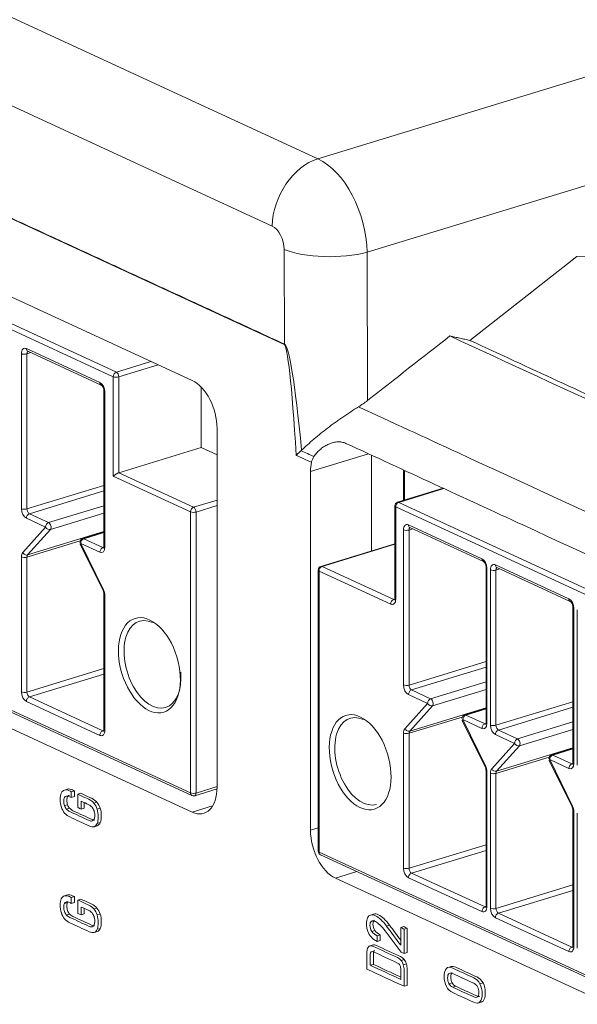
# Model space of a CAD drawing. Header units: millimetres. Extents: x 990 to 1809, y 0 to 562.
# Tile 484 of 550: x 1576 to 1590, y 169 to 195. Entities that reach past the tile are written whole.
import ezdxf

# ---------------------------------------------------------------- set-up
doc = ezdxf.new("R2010")
doc.units = ezdxf.units.MM
doc.layers.add('1', color=7, linetype='Continuous', true_color=0xffffff)
doc.layers.add('10', color=7, linetype='Continuous')

msp = doc.modelspace()

# ---------------------------------------------------------------- linework, layer by layer
at = {"layer": '1', "color": 7, "linetype": 'Continuous', "lineweight": 18}
for p, q in [((1572.869, 195.823), (1583.371, 190.979)), ((1583.371, 190.979), (1594.843, 194.484)), ((1582.208, 189.27), (1571.706, 194.114)), ((1582.517, 186.257), (1571.272, 191.444)), ((1593.591, 191.345), (1584.622, 188.605)), ((1580.176, 185.341), (1571.016, 189.566)), ((1582.518, 186.269), (1582.513, 188.674)), ((1584.622, 188.605), (1584.629, 184.831)), ((1595.662, 188.657), (1589.952, 188.492)), ((1587.233, 186.361), (1589.952, 188.492)), ((1580.807, 175.002), (1580.807, 184.123)), ((1583.183, 183.027), (1584.659, 183.478)), ((1584.734, 183.443), (1584.734, 181.008)), ((1583.183, 183.027), (1583.183, 173.906)), ((1565.256, 181.249), (1580.176, 174.367)), ((1577.007, 174.951), (1576.929, 174.928)), ((1577.18, 174.91), (1577.102, 174.887)), ((1577.18, 174.761), (1577.102, 174.737)), ((1577.345, 174.845), (1577.267, 174.822)), ((1577.007, 174.556), (1576.929, 174.532)), ((1577.753, 174.618), (1577.675, 174.594)), ((1580.176, 174.367), (1580.694, 174.525)), ((1577.059, 174.465), (1576.981, 174.441)), ((1577.432, 174.467), (1577.355, 174.443)), ((1577.836, 174.465), (1577.758, 174.442)), ((1577.759, 174.021), (1577.682, 173.997)), ((1577.838, 174.101), (1577.76, 174.077)), ((1583.183, 173.906), (1583.378, 173.966)), ((1583.814, 172.688), (1584.362, 172.856)), ((1583.814, 172.688), (1600.935, 164.791)), ((1577.007, 172.261), (1576.929, 172.238)), ((1577.006, 172.07), (1576.928, 172.046)), ((1577.18, 172.22), (1577.102, 172.197)), ((1577.18, 172.071), (1577.102, 172.047)), ((1577.345, 172.155), (1577.267, 172.132)), ((1577.059, 171.775), (1576.981, 171.751)), ((1577.432, 171.777), (1577.355, 171.753)), ((1577.753, 171.928), (1577.675, 171.904)), ((1577.836, 171.775), (1577.758, 171.752)), ((1584.787, 171.775), (1584.71, 171.751)), ((1577.759, 171.331), (1577.682, 171.307)), ((1577.838, 171.411), (1577.76, 171.387)), ((1584.818, 171.358), (1584.74, 171.335)), ((1585.193, 171.492), (1585.116, 171.469)), ((1585.552, 171.457), (1585.475, 171.433)), ((1585.639, 171.417), (1585.562, 171.393)), ((1584.953, 171.248), (1584.876, 171.225)), ((1584.954, 171.104), (1584.876, 171.08)), ((1584.779, 170.99), (1584.682, 170.96)), ((1585.639, 170.795), (1585.562, 170.771)), ((1585.562, 170.622), (1585.484, 170.598)), ((1585.62, 170.511), (1585.542, 170.487)), ((1584.78, 170.495), (1584.702, 170.472)), ((1586.767, 170.444), (1586.67, 170.414)), ((1586.702, 170.261), (1586.78, 170.284)), ((1586.702, 170.005), (1586.78, 170.029)), ((1587.569, 170.022), (1587.491, 169.999)), ((1585.639, 169.961), (1585.562, 169.938)), ((1586.798, 169.916), (1586.876, 169.939)), ((1587.44, 169.512), (1587.537, 169.541))]:
    msp.add_line(p, q, dxfattribs=at)
for centre, major_axis, ratio, start_param, end_param in [((1583.371, 189.589), (-0.628, -1.362), 0.718873, 3.712103, 5.256719), ((1583.36, 189.122), (-0.571, 1.917), 0.587486, 4.270242, 5.806132), ((1582.197, 188.803), (-0.132, 0.482), 0.594553, 4.283335, 5.819225), ((1583.676, 188.993), (-1.5, -0.003), 0.334677, 0.682928, 2.252811), ((1583.359, 150.461), (-0.847, 35.797), 0.017443, 5.883258, 6.274633), ((1583.747, 150.58), (-1.241, 35.692), 0.026104, 5.890828, 6.270494), ((1580.176, 184.414), (0.292, -0.956), 0.585049, 1.089521, 2.660317), ((1583.814, 182.736), (0.292, -0.956), 0.585049, 3.963066, 4.231114), ((1580.176, 175.294), (0.292, -0.956), 0.585049, 5.80191, 7.372706), ((1583.814, 173.615), (0.292, -0.956), 0.585049, 4.231114, 5.80191)]:
    msp.add_ellipse(centre, major_axis=major_axis, ratio=ratio, start_param=start_param, end_param=end_param, dxfattribs=at)
for points, degree in [([(1571.273, 191.456), (1582.518, 186.269)], 1), ([(1584.629, 184.831), (1585.328, 185.379), (1586.027, 185.926), (1586.725, 186.474)], 3), ([(1604.635, 178.212), (1598.665, 180.966), (1592.695, 183.72), (1586.725, 186.474)], 3), ([(1587.233, 186.361), (1605.137, 178.102)], 1), ([(1582.517, 186.257), (1582.517, 186.261), (1582.517, 186.265), (1582.518, 186.269)], 3), ([(1584.629, 184.831), (1584.559, 184.775), (1584.483, 184.723), (1584.403, 184.673)], 3), ([(1582.956, 183.571), (1582.951, 183.567), (1582.946, 183.562), (1582.942, 183.558)], 3), ([(1583.206, 183.262), (1583.078, 183.321), (1582.95, 183.38), (1582.822, 183.439)], 3), ([(1576.848, 174.852), (1576.867, 174.893), (1576.894, 174.918), (1576.929, 174.928)], 3), ([(1577.102, 174.887), (1577.102, 174.837), (1577.102, 174.787), (1577.102, 174.737)], 3), ([(1577.18, 174.91), (1577.18, 174.861), (1577.18, 174.811), (1577.18, 174.761)], 3), ([(1577.267, 174.483), (1577.267, 174.596), (1577.267, 174.709), (1577.267, 174.822)], 3), ([(1576.929, 174.532), (1576.941, 174.497), (1576.958, 174.467), (1576.981, 174.441)], 3), ([(1577.007, 174.556), (1577.019, 174.521), (1577.036, 174.491), (1577.059, 174.465)], 3), ([(1577.355, 174.644), (1577.355, 174.577), (1577.355, 174.51), (1577.355, 174.443)], 3), ([(1577.432, 174.608), (1577.432, 174.561), (1577.432, 174.514), (1577.432, 174.467)], 3), ([(1577.675, 174.594), (1577.712, 174.552), (1577.739, 174.501), (1577.758, 174.442)], 3), ([(1577.753, 174.618), (1577.789, 174.575), (1577.817, 174.524), (1577.836, 174.465)], 3), ([(1576.932, 174.342), (1576.896, 174.385), (1576.868, 174.436), (1576.849, 174.495)], 3), ([(1577.355, 174.443), (1577.326, 174.456), (1577.297, 174.47), (1577.267, 174.483)], 3), ([(1577.679, 174.404), (1577.667, 174.439), (1577.65, 174.469), (1577.628, 174.495)], 3), ([(1577.682, 173.997), (1577.647, 173.987), (1577.606, 173.992), (1577.558, 174.015)], 3), ([(1577.633, 174.142), (1577.654, 174.148), (1577.669, 174.164), (1577.68, 174.189)], 3), ([(1577.76, 174.077), (1577.742, 174.035), (1577.716, 174.008), (1577.682, 173.997)], 3), ([(1577.838, 174.101), (1577.82, 174.058), (1577.793, 174.032), (1577.759, 174.021)], 3), ([(1576.848, 172.162), (1576.867, 172.203), (1576.894, 172.228), (1576.929, 172.238)], 3), ([(1576.978, 172.084), (1576.956, 172.081), (1576.939, 172.068), (1576.928, 172.046)], 3), ([(1577.102, 172.197), (1577.102, 172.147), (1577.102, 172.097), (1577.102, 172.047)], 3), ([(1577.18, 172.22), (1577.18, 172.171), (1577.18, 172.121), (1577.18, 172.071)], 3), ([(1577.267, 171.793), (1577.267, 171.906), (1577.267, 172.019), (1577.267, 172.132)], 3), ([(1576.932, 171.652), (1576.896, 171.695), (1576.868, 171.746), (1576.849, 171.805)], 3), ([(1577.355, 171.753), (1577.326, 171.766), (1577.297, 171.78), (1577.267, 171.793)], 3), ([(1577.355, 171.954), (1577.355, 171.887), (1577.355, 171.82), (1577.355, 171.753)], 3), ([(1577.432, 171.918), (1577.432, 171.871), (1577.432, 171.824), (1577.432, 171.777)], 3), ([(1577.675, 171.904), (1577.712, 171.862), (1577.739, 171.811), (1577.758, 171.752)], 3), ([(1577.753, 171.928), (1577.789, 171.885), (1577.817, 171.834), (1577.836, 171.775)], 3), ([(1584.632, 171.679), (1584.65, 171.718), (1584.676, 171.742), (1584.71, 171.751)], 3), ([(1585.079, 171.348), (1585.033, 171.409), (1584.989, 171.46), (1584.946, 171.501)], 3), ([(1577.682, 171.307), (1577.647, 171.297), (1577.606, 171.302), (1577.558, 171.325)], 3), ([(1577.633, 171.452), (1577.654, 171.458), (1577.669, 171.474), (1577.68, 171.499)], 3), ([(1577.76, 171.387), (1577.742, 171.345), (1577.716, 171.318), (1577.682, 171.307)], 3), ([(1577.838, 171.411), (1577.82, 171.368), (1577.793, 171.342), (1577.759, 171.331)], 3), ([(1584.729, 171.185), (1584.689, 171.228), (1584.658, 171.278), (1584.637, 171.335)], 3), ([(1584.74, 171.335), (1584.772, 171.288), (1584.817, 171.251), (1584.876, 171.225)], 3), ([(1584.818, 171.358), (1584.85, 171.312), (1584.895, 171.275), (1584.953, 171.248)], 3), ([(1585.486, 170.806), (1585.35, 170.987), (1585.214, 171.167), (1585.079, 171.348)], 3), ([(1585.116, 171.469), (1585.235, 171.307), (1585.355, 171.145), (1585.475, 170.983)], 3), ([(1585.193, 171.492), (1585.287, 171.365), (1585.381, 171.238), (1585.475, 171.111)], 3), ([(1585.475, 171.433), (1585.504, 171.42), (1585.533, 171.406), (1585.562, 171.393)], 3), ([(1585.475, 170.983), (1585.475, 171.133), (1585.475, 171.283), (1585.475, 171.433)], 3), ([(1585.552, 171.457), (1585.581, 171.443), (1585.61, 171.43), (1585.639, 171.417)], 3), ([(1585.562, 171.393), (1585.562, 171.186), (1585.562, 170.978), (1585.562, 170.771)], 3), ([(1585.639, 171.417), (1585.639, 171.209), (1585.639, 171.002), (1585.639, 170.795)], 3), ([(1584.876, 171.225), (1584.876, 171.176), (1584.876, 171.128), (1584.876, 171.08)], 3), ([(1584.953, 171.248), (1584.953, 171.2), (1584.954, 171.152), (1584.954, 171.104)], 3), ([(1585.562, 170.771), (1585.536, 170.783), (1585.511, 170.795), (1585.486, 170.806)], 3), ([(1585.484, 170.598), (1585.509, 170.567), (1585.529, 170.53), (1585.542, 170.487)], 3), ([(1585.562, 170.622), (1585.587, 170.591), (1585.606, 170.554), (1585.62, 170.511)], 3), ([(1585.562, 169.938), (1585.246, 170.083), (1584.931, 170.229), (1584.615, 170.374)], 3), ([(1584.702, 170.472), (1584.96, 170.353), (1585.217, 170.234), (1585.475, 170.115)], 3), ([(1584.78, 170.495), (1585.011, 170.389), (1585.243, 170.282), (1585.475, 170.175)], 3), ([(1586.702, 170.005), (1586.725, 169.965), (1586.757, 169.935), (1586.798, 169.916)], 3), ([(1586.78, 170.029), (1586.803, 169.988), (1586.834, 169.958), (1586.876, 169.939)], 3), ([(1586.798, 169.778), (1586.729, 169.81), (1586.676, 169.862), (1586.638, 169.933)], 3)]:
    msp.add_open_spline(points, degree=degree, dxfattribs=at)
for points, knots in [([(1587.233, 186.361), (1587.191, 186.37), (1587.149, 186.379), (1587.085, 186.394), (1587.064, 186.398), (1587.022, 186.408), (1587, 186.413), (1586.958, 186.422), (1586.937, 186.427), (1586.895, 186.436), (1586.873, 186.441), (1586.81, 186.455), (1586.768, 186.465), (1586.725, 186.474)], [0, 0, 0, 0, 0.249975, 0.249975, 0.374963, 0.374963, 0.499951, 0.499951, 0.624938, 0.624938, 0.749926, 0.749926, 1, 1, 1, 1]), ([(1584.403, 184.673), (1584.337, 184.632), (1584.27, 184.589), (1584.138, 184.503), (1584.071, 184.458), (1583.988, 184.401), (1583.972, 184.39), (1583.938, 184.367), (1583.922, 184.355), (1583.872, 184.32), (1583.84, 184.297), (1583.743, 184.227), (1583.68, 184.18), (1583.557, 184.086), (1583.497, 184.039), (1583.408, 183.968), (1583.379, 183.944), (1583.321, 183.897), (1583.293, 183.873), (1583.21, 183.802), (1583.157, 183.756), (1583.054, 183.663), (1583.004, 183.617), (1582.956, 183.571)], [0, 0, 0, 0, 0.125, 0.125, 0.25, 0.25, 0.28125, 0.28125, 0.3125, 0.3125, 0.375, 0.375, 0.5, 0.5, 0.625, 0.625, 0.6875, 0.6875, 0.75, 0.75, 0.875, 0.875, 1, 1, 1, 1]), ([(1584.403, 184.673), (1585.244, 184.284), (1586.086, 183.896), (1590.294, 181.955), (1593.661, 180.402), (1598.786, 178.038), (1600.544, 177.227), (1602.303, 176.416)], [0, 0, 0, 0, 0.141054, 0.141054, 0.705268, 0.705268, 1, 1, 1, 1]), ([(1584.081, 183.744), (1584.05, 183.758), (1584.017, 183.768), (1583.949, 183.781), (1583.913, 183.783), (1583.857, 183.78), (1583.839, 183.778), (1583.801, 183.773), (1583.783, 183.769), (1583.726, 183.755), (1583.689, 183.743), (1583.633, 183.719), (1583.615, 183.711), (1583.579, 183.692), (1583.561, 183.682), (1583.508, 183.65), (1583.474, 183.626), (1583.425, 183.585), (1583.409, 183.571), (1583.378, 183.541), (1583.363, 183.526), (1583.32, 183.478), (1583.293, 183.444), (1583.268, 183.407)], [0, 0, 0, 0, 0.125, 0.125, 0.25, 0.25, 0.3125, 0.3125, 0.375, 0.375, 0.5, 0.5, 0.5625, 0.5625, 0.625, 0.625, 0.75, 0.75, 0.8125, 0.8125, 0.875, 0.875, 1, 1, 1, 1]), ([(1582.822, 183.439), (1582.826, 183.443), (1582.83, 183.448), (1582.839, 183.458), (1582.843, 183.463), (1582.857, 183.477), (1582.866, 183.487), (1582.896, 183.517), (1582.918, 183.537), (1582.942, 183.558)], [0, 0, 0, 0, 0.125, 0.125, 0.25, 0.25, 0.5, 0.5, 1, 1, 1, 1]), ([(1582.942, 183.558), (1582.942, 183.558), (1582.942, 183.558), (1583.051, 183.507), (1583.16, 183.457), (1583.268, 183.407)], [0, 0, 0, 0, 0.001261, 0.001261, 1, 1, 1, 1]), ([(1601.202, 175.846), (1600.36, 176.235), (1599.519, 176.623), (1595.31, 178.564), (1591.944, 180.117), (1587.079, 182.361), (1585.58, 183.053), (1584.081, 183.744)], [0, 0, 0, 0, 0.147477, 0.147477, 0.737384, 0.737384, 1, 1, 1, 1]), ([(1583.268, 183.407), (1583.253, 183.384), (1583.24, 183.36), (1583.219, 183.312), (1583.211, 183.287), (1583.206, 183.262)], [0, 0, 0, 0, 0.5, 0.5, 1, 1, 1, 1]), ([(1576.849, 174.495), (1576.83, 174.554), (1576.821, 174.618), (1576.821, 174.757), (1576.83, 174.812), (1576.848, 174.852)], [0, 0, 0, 0, 0.5, 0.5, 1, 1, 1, 1]), ([(1576.978, 174.774), (1576.956, 174.77), (1576.939, 174.758), (1576.917, 174.715), (1576.911, 174.685), (1576.911, 174.647), (1576.911, 174.605), (1576.917, 174.567), (1576.929, 174.532)], [0, 0, 0, 0, 0.333333, 0.333333, 0.666667, 0.666667, 0.666667, 1, 1, 1, 1]), ([(1576.929, 174.928), (1576.965, 174.937), (1577.007, 174.93), (1577.056, 174.908), (1577.072, 174.901), (1577.087, 174.894), (1577.102, 174.887)], [0, 0, 0, 0, 0.5, 0.5, 0.5, 1, 1, 1, 1]), ([(1577.102, 174.737), (1577.087, 174.744), (1577.072, 174.751), (1577.056, 174.758), (1577.026, 174.773), (1576.999, 174.778), (1576.978, 174.774)], [0, 0, 0, 0, 0.5, 0.5, 0.5, 1, 1, 1, 1]), ([(1577.055, 174.798), (1577.034, 174.794), (1577.017, 174.782), (1576.994, 174.738), (1576.989, 174.709), (1576.989, 174.67), (1576.989, 174.629), (1576.995, 174.591), (1577.007, 174.556)], [0, 0, 0, 0, 0.333333, 0.333333, 0.666667, 0.666667, 0.666667, 1, 1, 1, 1]), ([(1577.007, 174.951), (1577.042, 174.961), (1577.085, 174.954), (1577.134, 174.931), (1577.149, 174.924), (1577.164, 174.917), (1577.18, 174.91)], [0, 0, 0, 0, 0.5, 0.5, 0.5, 1, 1, 1, 1]), ([(1577.267, 174.822), (1577.359, 174.779), (1577.452, 174.737), (1577.544, 174.694), (1577.595, 174.671), (1577.639, 174.637), (1577.675, 174.594)], [0, 0, 0, 0, 0.5, 0.5, 0.5, 1, 1, 1, 1]), ([(1577.345, 174.845), (1577.437, 174.803), (1577.529, 174.761), (1577.621, 174.718), (1577.672, 174.694), (1577.716, 174.661), (1577.753, 174.618)], [0, 0, 0, 0, 0.5, 0.5, 0.5, 1, 1, 1, 1]), ([(1577.628, 174.495), (1577.605, 174.521), (1577.578, 174.541), (1577.546, 174.555), (1577.482, 174.585), (1577.419, 174.614), (1577.355, 174.644)], [0, 0, 0, 0, 0.5, 0.5, 0.5, 1, 1, 1, 1]), ([(1577.558, 174.015), (1577.393, 174.091), (1577.228, 174.167), (1577.064, 174.243), (1577.012, 174.266), (1576.969, 174.299), (1576.932, 174.342)], [0, 0, 0, 0, 0.5, 0.5, 0.5, 1, 1, 1, 1]), ([(1576.981, 174.441), (1577.004, 174.415), (1577.031, 174.395), (1577.064, 174.38), (1577.228, 174.304), (1577.393, 174.228), (1577.558, 174.152), (1577.587, 174.139), (1577.612, 174.135), (1577.633, 174.142)], [0, 0, 0, 0, 0.333333, 0.333333, 0.333333, 0.666667, 0.666667, 0.666667, 1, 1, 1, 1]), ([(1577.059, 174.465), (1577.082, 174.439), (1577.109, 174.419), (1577.141, 174.404), (1577.306, 174.328), (1577.471, 174.252), (1577.635, 174.176), (1577.655, 174.167), (1577.672, 174.162), (1577.688, 174.162)], [0, 0, 0, 0, 0.375066, 0.375066, 0.375066, 0.750132, 0.750132, 0.750132, 1, 1, 1, 1]), ([(1577.68, 174.189), (1577.691, 174.214), (1577.697, 174.247), (1577.697, 174.331), (1577.691, 174.37), (1577.679, 174.404)], [0, 0, 0, 0, 0.5, 0.5, 1, 1, 1, 1]), ([(1577.758, 174.442), (1577.778, 174.383), (1577.787, 174.318), (1577.787, 174.177), (1577.778, 174.12), (1577.76, 174.077)], [0, 0, 0, 0, 0.5, 0.5, 1, 1, 1, 1]), ([(1577.836, 174.465), (1577.855, 174.407), (1577.865, 174.342), (1577.865, 174.201), (1577.856, 174.144), (1577.838, 174.101)], [0, 0, 0, 0, 0.5, 0.5, 1, 1, 1, 1]), ([(1577.007, 172.261), (1577.042, 172.271), (1577.085, 172.264), (1577.134, 172.241), (1577.149, 172.234), (1577.164, 172.227), (1577.18, 172.22)], [0, 0, 0, 0, 0.5, 0.5, 0.5, 1, 1, 1, 1]), ([(1576.849, 171.805), (1576.83, 171.864), (1576.821, 171.928), (1576.821, 172.067), (1576.83, 172.122), (1576.848, 172.162)], [0, 0, 0, 0, 0.5, 0.5, 1, 1, 1, 1]), ([(1576.928, 172.046), (1576.917, 172.025), (1576.911, 171.995), (1576.911, 171.957), (1576.911, 171.915), (1576.917, 171.877), (1576.941, 171.807), (1576.958, 171.777), (1576.981, 171.751)], [0, 0, 0, 0, 0.333333, 0.333333, 0.333333, 0.666667, 0.666667, 1, 1, 1, 1]), ([(1576.929, 172.238), (1576.965, 172.247), (1577.007, 172.24), (1577.056, 172.218), (1577.072, 172.211), (1577.087, 172.204), (1577.102, 172.197)], [0, 0, 0, 0, 0.5, 0.5, 0.5, 1, 1, 1, 1]), ([(1577.102, 172.047), (1577.087, 172.054), (1577.072, 172.061), (1577.056, 172.068), (1577.026, 172.083), (1576.999, 172.088), (1576.978, 172.084)], [0, 0, 0, 0, 0.5, 0.5, 0.5, 1, 1, 1, 1]), ([(1577.006, 172.07), (1576.994, 172.048), (1576.989, 172.019), (1576.989, 171.98), (1576.989, 171.939), (1576.995, 171.901), (1577.019, 171.831), (1577.036, 171.801), (1577.059, 171.775)], [0, 0, 0, 0, 0.333333, 0.333333, 0.333333, 0.666667, 0.666667, 1, 1, 1, 1]), ([(1577.267, 172.132), (1577.359, 172.089), (1577.452, 172.047), (1577.544, 172.004), (1577.595, 171.981), (1577.639, 171.947), (1577.675, 171.904)], [0, 0, 0, 0, 0.5, 0.5, 0.5, 1, 1, 1, 1]), ([(1577.345, 172.155), (1577.437, 172.113), (1577.529, 172.071), (1577.621, 172.028), (1577.672, 172.004), (1577.716, 171.971), (1577.753, 171.928)], [0, 0, 0, 0, 0.5, 0.5, 0.5, 1, 1, 1, 1]), ([(1576.981, 171.751), (1577.004, 171.725), (1577.031, 171.705), (1577.064, 171.69), (1577.228, 171.614), (1577.393, 171.538), (1577.558, 171.462), (1577.587, 171.449), (1577.612, 171.445), (1577.633, 171.452)], [0, 0, 0, 0, 0.333333, 0.333333, 0.333333, 0.666667, 0.666667, 0.666667, 1, 1, 1, 1]), ([(1577.059, 171.775), (1577.082, 171.749), (1577.109, 171.729), (1577.141, 171.714), (1577.306, 171.638), (1577.471, 171.562), (1577.635, 171.486), (1577.655, 171.477), (1577.672, 171.473), (1577.688, 171.472)], [0, 0, 0, 0, 0.375065, 0.375065, 0.375065, 0.75013, 0.75013, 0.75013, 1, 1, 1, 1]), ([(1577.628, 171.805), (1577.605, 171.831), (1577.578, 171.851), (1577.546, 171.865), (1577.482, 171.895), (1577.419, 171.924), (1577.355, 171.954)], [0, 0, 0, 0, 0.5, 0.5, 0.5, 1, 1, 1, 1]), ([(1577.68, 171.499), (1577.691, 171.524), (1577.697, 171.557), (1577.697, 171.642), (1577.691, 171.68), (1577.667, 171.749), (1577.65, 171.779), (1577.628, 171.805)], [0, 0, 0, 0, 0.333333, 0.333333, 0.666667, 0.666667, 1, 1, 1, 1]), ([(1577.758, 171.752), (1577.778, 171.693), (1577.787, 171.628), (1577.787, 171.487), (1577.778, 171.43), (1577.76, 171.387)], [0, 0, 0, 0, 0.5, 0.5, 1, 1, 1, 1]), ([(1577.836, 171.775), (1577.855, 171.717), (1577.865, 171.652), (1577.865, 171.511), (1577.856, 171.454), (1577.838, 171.411)], [0, 0, 0, 0, 0.5, 0.5, 1, 1, 1, 1]), ([(1584.71, 171.751), (1584.744, 171.76), (1584.785, 171.753), (1584.833, 171.731), (1584.874, 171.712), (1584.919, 171.68), (1585.019, 171.589), (1585.068, 171.533), (1585.116, 171.469)], [0, 0, 0, 0, 0.333333, 0.333333, 0.333333, 0.666667, 0.666667, 1, 1, 1, 1]), ([(1584.787, 171.775), (1584.821, 171.784), (1584.862, 171.777), (1584.91, 171.755), (1584.951, 171.736), (1584.997, 171.704), (1585.096, 171.612), (1585.145, 171.557), (1585.193, 171.492)], [0, 0, 0, 0, 0.333333, 0.333333, 0.333333, 0.666667, 0.666667, 1, 1, 1, 1]), ([(1577.558, 171.325), (1577.393, 171.401), (1577.228, 171.477), (1577.064, 171.553), (1577.012, 171.576), (1576.969, 171.609), (1576.932, 171.652)], [0, 0, 0, 0, 0.5, 0.5, 0.5, 1, 1, 1, 1]), ([(1584.637, 171.335), (1584.616, 171.392), (1584.605, 171.454), (1584.605, 171.587), (1584.614, 171.64), (1584.632, 171.679)], [0, 0, 0, 0, 0.5, 0.5, 1, 1, 1, 1]), ([(1584.729, 171.592), (1584.705, 171.576), (1584.693, 171.542), (1584.693, 171.492), (1584.693, 171.434), (1584.709, 171.381), (1584.74, 171.335)], [0, 0, 0, 0, 0.5, 0.5, 0.5, 1, 1, 1, 1]), ([(1584.946, 171.501), (1584.903, 171.543), (1584.865, 171.571), (1584.832, 171.586), (1584.788, 171.607), (1584.753, 171.609), (1584.729, 171.592)], [0, 0, 0, 0, 0.5, 0.5, 0.5, 1, 1, 1, 1]), ([(1584.807, 171.616), (1584.782, 171.599), (1584.77, 171.566), (1584.77, 171.515), (1584.77, 171.457), (1584.786, 171.405), (1584.818, 171.358)], [0, 0, 0, 0, 0.5, 0.5, 0.5, 1, 1, 1, 1]), ([(1584.876, 171.08), (1584.876, 171.08), (1584.876, 171.08), (1584.876, 171.08), (1584.819, 171.106), (1584.77, 171.141), (1584.729, 171.185)], [0, 0, 0, 0, 0.5, 0.5, 0.5, 1, 1, 1, 1]), ([(1584.615, 170.374), (1584.615, 170.51), (1584.615, 170.646), (1584.615, 170.782), (1584.615, 170.834), (1584.622, 170.875), (1584.648, 170.937), (1584.667, 170.956), (1584.718, 170.971), (1584.749, 170.967), (1584.785, 170.95), (1584.987, 170.857), (1585.19, 170.763), (1585.392, 170.67), (1585.428, 170.653), (1585.459, 170.629), (1585.484, 170.598)], [0, 0, 0, 0, 0.166667, 0.166667, 0.166667, 0.333333, 0.333333, 0.5, 0.5, 0.666667, 0.666667, 0.666667, 0.833333, 0.833333, 0.833333, 1, 1, 1, 1]), ([(1585.475, 170.115), (1585.475, 170.207), (1585.475, 170.299), (1585.475, 170.391), (1585.475, 170.424), (1585.468, 170.453), (1585.441, 170.501), (1585.422, 170.518), (1585.397, 170.53), (1585.191, 170.625), (1584.986, 170.72), (1584.78, 170.815), (1584.755, 170.826), (1584.736, 170.826), (1584.709, 170.803), (1584.702, 170.78), (1584.702, 170.747), (1584.702, 170.655), (1584.702, 170.564), (1584.702, 170.472)], [0, 0, 0, 0, 0.142857, 0.142857, 0.142857, 0.285714, 0.285714, 0.428571, 0.428571, 0.428571, 0.571429, 0.571429, 0.571429, 0.714286, 0.714286, 0.857143, 0.857143, 0.857143, 1, 1, 1, 1]), ([(1584.77, 170.987), (1584.77, 170.987), (1584.77, 170.987), (1584.796, 170.995), (1584.827, 170.99), (1584.863, 170.974), (1585.065, 170.88), (1585.267, 170.787), (1585.469, 170.694), (1585.506, 170.677), (1585.536, 170.653), (1585.562, 170.622)], [0, 0, 0, 0, 0.003892, 0.003892, 0.335928, 0.335928, 0.335928, 0.667964, 0.667964, 0.667964, 1, 1, 1, 1]), ([(1584.813, 170.845), (1584.808, 170.844), (1584.804, 170.841), (1584.787, 170.826), (1584.78, 170.804), (1584.78, 170.771), (1584.78, 170.679), (1584.78, 170.587), (1584.78, 170.495)], [0, 0, 0, 0, 0.124076, 0.124076, 0.562038, 0.562038, 0.562038, 1, 1, 1, 1]), ([(1585.62, 170.511), (1585.633, 170.468), (1585.639, 170.42), (1585.639, 170.368), (1585.639, 170.232), (1585.639, 170.097), (1585.639, 169.961)], [0, 0, 0, 0, 0.5, 0.5, 0.5, 1, 1, 1, 1]), ([(1585.542, 170.487), (1585.555, 170.444), (1585.562, 170.396), (1585.562, 170.344), (1585.562, 170.208), (1585.562, 170.073), (1585.562, 169.938)], [0, 0, 0, 0, 0.5, 0.5, 0.5, 1, 1, 1, 1]), ([(1586.638, 169.933), (1586.6, 170.005), (1586.581, 170.09), (1586.581, 170.288), (1586.6, 170.355), (1586.638, 170.392)], [0, 0, 0, 0, 0.5, 0.5, 1, 1, 1, 1]), ([(1586.638, 170.392), (1586.676, 170.429), (1586.729, 170.431), (1586.798, 170.399), (1586.976, 170.318), (1587.153, 170.236), (1587.331, 170.154), (1587.4, 170.122), (1587.453, 170.07), (1587.491, 169.999)], [0, 0, 0, 0, 0.333333, 0.333333, 0.333333, 0.666667, 0.666667, 0.666667, 1, 1, 1, 1]), ([(1586.702, 170.261), (1586.68, 170.241), (1586.669, 170.203), (1586.669, 170.094), (1586.68, 170.046), (1586.702, 170.005)], [0, 0, 0, 0, 0.5, 0.5, 1, 1, 1, 1]), ([(1586.798, 169.916), (1586.976, 169.834), (1587.153, 169.752), (1587.331, 169.67), (1587.372, 169.651), (1587.404, 169.651), (1587.449, 169.691), (1587.46, 169.728), (1587.46, 169.838), (1587.449, 169.886), (1587.404, 169.967), (1587.372, 169.997), (1587.331, 170.016), (1587.153, 170.098), (1586.976, 170.18), (1586.798, 170.262), (1586.757, 170.281), (1586.725, 170.28), (1586.702, 170.261)], [0, 0, 0, 0, 0.142857, 0.142857, 0.142857, 0.285714, 0.285714, 0.428571, 0.428571, 0.571429, 0.571429, 0.714286, 0.714286, 0.714286, 0.857143, 0.857143, 0.857143, 1, 1, 1, 1]), ([(1586.78, 170.284), (1586.757, 170.264), (1586.746, 170.227), (1586.746, 170.117), (1586.757, 170.07), (1586.78, 170.029)], [0, 0, 0, 0, 0.5, 0.5, 1, 1, 1, 1]), ([(1586.755, 170.44), (1586.788, 170.451), (1586.828, 170.445), (1586.876, 170.423), (1587.053, 170.341), (1587.231, 170.259), (1587.408, 170.177), (1587.477, 170.146), (1587.531, 170.094), (1587.569, 170.022)], [0, 0, 0, 0, 0.256146, 0.256146, 0.256146, 0.628073, 0.628073, 0.628073, 1, 1, 1, 1]), ([(1587.491, 169.999), (1587.529, 169.927), (1587.548, 169.842), (1587.548, 169.644), (1587.529, 169.576), (1587.453, 169.503), (1587.4, 169.5), (1587.331, 169.532), (1587.153, 169.614), (1586.976, 169.696), (1586.798, 169.778)], [0, 0, 0, 0, 0.25, 0.25, 0.5, 0.5, 0.75, 0.75, 0.75, 1, 1, 1, 1]), ([(1587.569, 170.022), (1587.606, 169.951), (1587.625, 169.865), (1587.625, 169.668), (1587.606, 169.6), (1587.556, 169.551), (1587.542, 169.543), (1587.527, 169.538)], [0, 0, 0, 0, 0.430362, 0.430362, 0.860723, 0.860723, 1, 1, 1, 1]), ([(1586.876, 169.939), (1587.053, 169.857), (1587.231, 169.776), (1587.408, 169.694), (1587.438, 169.68), (1587.462, 169.676), (1587.482, 169.683)], [0, 0, 0, 0, 0.584732, 0.584732, 0.584732, 1, 1, 1, 1])]:
    msp.add_open_spline(points, degree=3, knots=knots, dxfattribs=at)
at = {"layer": '10', "color": 7, "linetype": 'Continuous', "lineweight": 18}
for p, q in [((1566.872, 190.802), (1578.247, 185.555)), ((1578.169, 185.439), (1566.795, 190.686)), ((1575.834, 186.025), (1575.834, 182.081)), ((1575.96, 186.152), (1577.828, 185.29)), ((1576.073, 186.05), (1575.975, 186.02)), ((1575.995, 186.085), (1575.996, 186.085)), ((1575.996, 186.085), (1577.864, 185.223)), ((1575.975, 186.02), (1575.975, 182.076)), ((1578.247, 185.555), (1579.127, 185.824)), ((1579.311, 185.74), (1578.31, 185.434)), ((1578.169, 182.909), (1578.169, 185.439)), ((1578.31, 185.434), (1578.31, 182.996)), ((1577.863, 185.224), (1577.864, 185.223)), ((1577.932, 185.071), (1577.932, 181.127)), ((1577.955, 185.047), (1577.955, 181.103)), ((1580.404, 183.636), (1580.404, 185.173)), ((1578.31, 182.996), (1580.404, 183.636)), ((1580.807, 183.45), (1580.404, 183.636)), ((1585.55, 183.067), (1585.55, 182.293)), ((1585.572, 183.056), (1585.572, 182.3)), ((1580.132, 182.003), (1578.169, 182.909)), ((1578.31, 182.996), (1580.21, 182.12)), ((1575.975, 182.076), (1577.932, 182.674)), ((1577.932, 182.533), (1576.038, 181.954)), ((1586.558, 182.601), (1585.397, 182.247)), ((1586.574, 182.594), (1585.426, 182.244)), ((1580.21, 182.12), (1580.807, 182.302)), ((1576.525, 181.729), (1577.932, 182.159)), ((1580.807, 182.161), (1580.273, 181.998)), ((1585.326, 182.151), (1585.326, 179.806)), ((1598.928, 175.863), (1585.349, 182.127)), ((1585.349, 182.127), (1585.349, 179.782)), ((1585.426, 182.244), (1599.006, 175.98)), ((1564.851, 181.907), (1580.132, 174.857)), ((1564.886, 181.839), (1580.168, 174.79)), ((1575.96, 181.838), (1576.447, 181.613)), ((1576.038, 181.954), (1576.525, 181.729)), ((1577.932, 181.968), (1576.571, 181.552)), ((1580.132, 174.857), (1580.132, 182.003)), ((1580.273, 181.998), (1580.273, 174.852)), ((1575.868, 180.968), (1576.447, 181.613)), ((1576.571, 181.552), (1575.991, 180.907)), ((1585.546, 181.545), (1585.546, 177.601)), ((1585.673, 181.672), (1587.541, 180.81)), ((1585.785, 181.569), (1585.687, 181.539)), ((1585.687, 181.539), (1585.687, 177.595)), ((1585.708, 181.605), (1585.708, 181.605)), ((1585.708, 181.605), (1587.577, 180.743)), ((1577.328, 181.266), (1575.975, 180.852)), ((1575.991, 180.907), (1577.932, 181.5)), ((1577.932, 181.485), (1577.39, 181.32)), ((1577.932, 181.473), (1577.419, 181.317)), ((1577.419, 181.317), (1577.906, 181.092)), ((1577.329, 181.18), (1577.909, 180.001)), ((1577.342, 181.2), (1577.828, 180.976)), ((1577.921, 180.021), (1577.342, 181.2)), ((1577.906, 181.092), (1577.93, 181.099)), ((1585.326, 181.189), (1583.449, 180.615)), ((1585.326, 181.177), (1583.478, 180.612)), ((1575.834, 180.857), (1575.834, 177.424)), ((1575.975, 180.852), (1575.975, 177.419)), ((1583.378, 180.519), (1583.378, 173.373)), ((1583.478, 180.612), (1585.3, 179.772)), ((1587.575, 180.744), (1587.577, 180.743)), ((1587.645, 180.59), (1587.645, 176.646)), ((1587.667, 180.566), (1587.667, 176.622)), ((1587.756, 180.526), (1587.756, 176.582)), ((1587.882, 180.653), (1589.75, 179.791)), ((1587.995, 180.55), (1587.896, 180.52)), ((1587.896, 180.52), (1587.896, 176.576)), ((1587.917, 180.586), (1587.918, 180.586)), ((1587.918, 180.586), (1589.786, 179.724)), ((1585.223, 179.655), (1583.4, 180.496)), ((1583.4, 180.496), (1583.4, 173.35)), ((1577.932, 179.903), (1577.932, 176.469)), ((1577.955, 179.879), (1577.955, 176.446)), ((1585.3, 179.772), (1585.324, 179.779)), ((1589.785, 179.725), (1589.786, 179.724)), ((1589.854, 179.571), (1589.854, 175.627)), ((1589.877, 179.547), (1589.877, 175.603)), ((1589.965, 179.507), (1589.965, 175.563)), ((1575.975, 177.419), (1577.932, 178.017)), ((1585.687, 177.595), (1587.645, 178.194)), ((1587.645, 178.052), (1585.75, 177.474)), ((1577.932, 177.876), (1576.038, 177.297)), ((1586.237, 177.249), (1587.645, 177.679)), ((1576.038, 177.297), (1577.906, 176.435)), ((1585.673, 177.357), (1586.16, 177.133)), ((1585.75, 177.474), (1586.237, 177.249)), ((1587.645, 177.488), (1586.283, 177.072)), ((1577.828, 176.319), (1575.96, 177.18)), ((1585.58, 176.488), (1586.16, 177.133)), ((1586.283, 177.072), (1585.704, 176.427)), ((1585.704, 176.427), (1587.645, 177.02)), ((1587.896, 176.576), (1589.854, 177.174)), ((1589.854, 177.033), (1587.96, 176.454)), ((1587.041, 176.785), (1585.687, 176.372)), ((1587.645, 177.005), (1587.103, 176.839)), ((1587.645, 176.993), (1587.132, 176.836)), ((1587.132, 176.836), (1587.619, 176.612)), ((1587.042, 176.7), (1587.621, 175.52)), ((1587.054, 176.72), (1587.541, 176.495)), ((1587.633, 175.541), (1587.054, 176.72)), ((1587.619, 176.612), (1587.642, 176.619)), ((1588.446, 176.23), (1589.854, 176.66)), ((1577.906, 176.435), (1577.93, 176.442)), ((1585.546, 176.377), (1585.546, 172.944)), ((1585.687, 176.372), (1585.687, 172.938)), ((1587.882, 176.338), (1588.369, 176.113)), ((1587.96, 176.454), (1588.446, 176.23)), ((1589.854, 176.469), (1588.493, 176.053)), ((1587.79, 175.469), (1588.369, 176.113)), ((1588.493, 176.053), (1587.913, 175.408)), ((1589.25, 175.766), (1587.896, 175.352)), ((1587.913, 175.408), (1589.854, 176.001)), ((1589.854, 175.986), (1589.312, 175.82)), ((1589.854, 175.974), (1589.341, 175.817)), ((1589.341, 175.817), (1589.828, 175.593)), ((1589.251, 175.68), (1589.831, 174.501)), ((1589.264, 175.701), (1589.75, 175.476)), ((1589.843, 174.522), (1589.264, 175.701)), ((1589.828, 175.593), (1589.852, 175.6)), ((1587.645, 175.422), (1587.645, 171.989)), ((1587.667, 175.399), (1587.667, 171.965)), ((1587.756, 175.358), (1587.756, 171.925)), ((1587.896, 175.352), (1587.896, 171.919)), ((1580.273, 174.852), (1580.807, 175.015)), ((1580.239, 174.785), (1580.806, 174.958)), ((1589.854, 174.403), (1589.854, 170.97)), ((1589.877, 174.38), (1589.877, 170.946)), ((1589.965, 174.339), (1589.965, 170.905)), ((1585.687, 172.938), (1587.645, 173.536)), ((1583.4, 173.35), (1600.891, 165.281)), ((1583.436, 173.283), (1600.927, 165.214)), ((1587.645, 173.395), (1585.75, 172.816)), ((1585.75, 172.816), (1587.619, 171.955)), ((1587.541, 171.838), (1585.673, 172.7)), ((1587.896, 171.919), (1589.854, 172.517)), ((1589.854, 172.376), (1587.96, 171.797)), ((1587.619, 171.955), (1587.642, 171.962)), ((1587.96, 171.797), (1589.828, 170.935)), ((1589.75, 170.819), (1587.882, 171.681)), ((1589.828, 170.935), (1589.852, 170.943))]:
    msp.add_line(p, q, dxfattribs=at)
for centre, start, end in [((1585.426, 182.151), 106.9896, 180), ((1577.419, 181.224), 106.9896, 180), ((1583.478, 180.519), 106.9896, 180), ((1587.132, 176.744), 106.9896, 180), ((1589.341, 175.725), 106.9896, 180), ((1580.21, 174.881), 245.2365, 286.9896), ((1583.478, 173.373), 180, 245.2365)]:
    msp.add_arc(centre, 0.1, start, end, dxfattribs=at)
for centre, major_axis, ratio, start_param, end_param in [((1575.96, 185.967), (0.058, -0.191), 0.585049, 2.660317, 4.231114), ((1575.911, 186.049), (-0.1, 0), 0.375419, 0.683124, 2.25392), ((1576.038, 186.176), (0.0419, 0.0908), 0.718873, 2.141307, 3.14159), ((1576.038, 185.991), (0.0292, -0.0956), 0.585049, 3.283849, 4.231114), ((1578.247, 185.463), (0.0419, 0.0908), 0.718873, 0.57051, 2.141307), ((1578.247, 185.463), (-0.0292, 0.0956), 0.585049, 4.231114, 5.80191), ((1577.906, 185.314), (0.0419, 0.0908), 0.718873, 2.141307, 3.118361), ((1577.828, 185.105), (-0.058, 0.191), 0.585049, 4.231114, 5.80191), ((1578.247, 185.463), (-0.1, 0), 0.375419, 0.683124, 2.25392), ((1578.032, 185.071), (0.1, 0), 0.375419, 3.141586, 3.824717), ((1578.247, 182.932), (0.0987, 0.0632), 0.249891, 0.729091, 2.299888), ((1575.911, 182.105), (-0.1, 0), 0.375419, 0.683124, 2.25392), ((1575.96, 182.023), (0.058, -0.191), 0.585049, 4.231114, 5.80191), ((1576.038, 182.047), (0.0292, -0.0956), 0.585049, 4.231114, 5.80191), ((1580.21, 182.027), (0.0419, 0.0908), 0.718873, 0.57051, 2.141307), ((1580.21, 182.027), (0.0292, -0.0956), 0.585049, 1.089521, 2.660317), ((1585.426, 182.151), (-0.1, 0), 0.375419, 6.283179, 6.966309), ((1585.426, 182.151), (0.0419, 0.0908), 0.718873, 0.57051, 2.141307), ((1585.426, 182.151), (0.0292, -0.0956), 0.585049, 2.660317, 3.141599), ((1576.038, 181.861), (-0.0419, -0.0908), 0.718873, 3.712103, 5.282899), ((1580.21, 182.027), (0.1, 0), 0.375419, 3.824717, 5.395513), ((1576.525, 181.637), (-0.0419, -0.0908), 0.718873, 3.712103, 5.282899), ((1576.525, 181.637), (-0.0744, 0.0668), 0.764835, 1.138822, 2.709618), ((1576.525, 181.637), (-0.0292, 0.0956), 0.585049, 3.480622, 5.80191), ((1585.673, 181.487), (0.058, -0.191), 0.585049, 2.660317, 4.231114), ((1585.624, 181.569), (-0.1, 0), 0.375419, 0.683124, 2.25392), ((1585.75, 181.696), (0.0419, 0.0908), 0.718873, 2.141307, 3.14159), ((1585.75, 181.51), (0.0292, -0.0956), 0.585049, 3.283849, 4.231114), ((1577.419, 181.224), (-0.0419, -0.0908), 0.718873, 3.712103, 5.282899), ((1577.419, 181.224), (-0.0292, 0.0956), 0.585049, 5.80191, 6.283209), ((1577.419, 181.224), (-0.0898, -0.0441), 0.215706, 5.640742, 6.28322), ((1577.828, 181.161), (0.058, -0.191), 0.585049, 5.80191, 7.372706), ((1577.906, 180.999), (0.0419, 0.0908), 0.718873, 0.57051, 2.141307), ((1577.906, 181.185), (0.0292, -0.0956), 0.585049, 5.80191, 6.272954), ((1578.032, 181.127), (0.1, 0), 0.375419, 3.141586, 3.824717), ((1575.96, 180.799), (0.058, -0.191), 0.585049, 3.480622, 4.231114), ((1575.911, 180.881), (0.1, 0), 0.375419, 3.824717, 5.395513), ((1575.945, 180.992), (0.0744, -0.0668), 0.764835, 4.280414, 5.851211), ((1576.038, 180.823), (0.0292, -0.0956), 0.585049, 3.480622, 4.231114), ((1587.619, 180.834), (0.0419, 0.0908), 0.718873, 2.141307, 3.118361), ((1587.541, 180.625), (-0.058, 0.191), 0.585049, 4.231114, 5.80191), ((1583.478, 180.519), (0.1, 0), 0.375419, 3.141586, 3.824717), ((1583.478, 180.519), (0.0419, 0.0908), 0.718873, 0.57051, 2.141307), ((1583.478, 180.519), (0.0292, -0.0956), 0.585049, 2.660317, 3.141599), ((1587.745, 180.59), (0.1, 0), 0.375419, 3.141586, 3.824717), ((1587.882, 180.467), (0.058, -0.191), 0.585049, 2.660317, 4.231114), ((1587.833, 180.549), (-0.1, 0), 0.375419, 0.683124, 2.25392), ((1587.96, 180.677), (0.0419, 0.0908), 0.718873, 2.141307, 3.14159), ((1587.96, 180.491), (0.0292, -0.0956), 0.585049, 3.283849, 4.231114), ((1577.998, 180.045), (-0.0898, -0.0441), 0.215706, 5.640742, 6.28322), ((1577.828, 179.937), (0.058, -0.191), 0.585049, 1.089521, 1.840013), ((1578.032, 179.903), (-0.1, 0), 0.375419, 0.002817, 0.683124), ((1585.223, 179.84), (-0.058, 0.191), 0.585049, 2.660317, 4.231114), ((1585.3, 179.679), (-0.0419, -0.0908), 0.718873, 3.712103, 5.282899), ((1585.3, 179.864), (-0.0292, 0.0956), 0.585049, 2.660317, 3.132079), ((1585.426, 179.806), (-0.1, 0), 0.375419, 6.283179, 6.966309), ((1589.828, 179.815), (0.0419, 0.0908), 0.718873, 2.141307, 3.118361), ((1589.75, 179.606), (-0.058, 0.191), 0.585049, 4.231114, 5.80191), ((1589.954, 179.571), (0.1, 0), 0.375419, 3.141586, 3.824717), ((1579.165, 178.125), (0.335, -1.096), 0.585049, 2.660317, 6.283185), ((1579.165, 178.125), (0.335, -1.096), 0.585049, 0, 1.214202), ((1585.624, 177.625), (-0.1, 0), 0.375419, 0.683124, 2.25392), ((1585.673, 177.543), (0.058, -0.191), 0.585049, 4.231114, 5.80191), ((1585.75, 177.566), (0.0292, -0.0956), 0.585049, 4.231114, 5.80191), ((1575.911, 177.448), (0.1, 0), 0.375419, 3.824717, 5.395513), ((1575.96, 177.366), (-0.058, 0.191), 0.585049, 1.089521, 2.660317), ((1576.038, 177.204), (0.0419, 0.0908), 0.718873, 0.57051, 2.141307), ((1576.038, 177.389), (0.0292, -0.0956), 0.585049, 4.231114, 5.80191), ((1585.75, 177.381), (-0.0419, -0.0908), 0.718873, 3.712103, 5.282899), ((1586.237, 177.156), (-0.0419, -0.0908), 0.718873, 3.712103, 5.282899), ((1586.237, 177.156), (-0.0744, 0.0668), 0.764835, 1.138822, 2.709618), ((1586.237, 177.156), (-0.0292, 0.0956), 0.585049, 3.480622, 5.80191), ((1584.523, 175.66), (0.335, -1.095), 0.585049, 2.660317, 6.283163), ((1587.132, 176.744), (-0.0419, -0.0908), 0.718873, 3.712103, 5.282899), ((1587.132, 176.744), (-0.0292, 0.0956), 0.585049, 5.80191, 6.283209), ((1587.132, 176.744), (-0.0898, -0.0441), 0.215706, 5.640742, 6.28322), ((1587.541, 176.681), (0.058, -0.191), 0.585049, 5.80191, 7.372706), ((1587.619, 176.519), (0.0419, 0.0908), 0.718873, 0.57051, 2.141307), ((1587.619, 176.704), (0.0292, -0.0956), 0.585049, 5.80191, 6.272954), ((1587.745, 176.646), (0.1, 0), 0.375419, 3.141586, 3.824717), ((1587.833, 176.605), (-0.1, 0), 0.375419, 0.683124, 2.25392), ((1587.882, 176.523), (0.058, -0.191), 0.585049, 4.231114, 5.80191), ((1587.96, 176.547), (0.0292, -0.0956), 0.585049, 4.231114, 5.80191), ((1577.828, 176.504), (-0.058, 0.191), 0.585049, 2.660317, 4.231114), ((1577.906, 176.342), (0.0419, 0.0908), 0.718873, 0.57051, 2.141307), ((1577.906, 176.528), (0.0292, -0.0956), 0.585049, 5.80191, 6.272954), ((1578.032, 176.469), (-0.1, 0), 0.375419, 6.283179, 6.966309), ((1585.673, 176.319), (0.058, -0.191), 0.585049, 3.480622, 4.231114), ((1585.624, 176.401), (0.1, 0), 0.375419, 3.824717, 5.395513), ((1585.658, 176.511), (0.0744, -0.0668), 0.764835, 4.280414, 5.851211), ((1585.75, 176.342), (0.0292, -0.0956), 0.585049, 3.480622, 4.231114), ((1587.96, 176.362), (-0.0419, -0.0908), 0.718873, 3.712103, 5.282899), ((1588.446, 176.137), (-0.0419, -0.0908), 0.718873, 3.712103, 5.282899), ((1588.446, 176.137), (-0.0744, 0.0668), 0.764835, 1.138822, 2.709618), ((1588.446, 176.137), (-0.0292, 0.0956), 0.585049, 3.480622, 5.80191), ((1589.341, 175.725), (-0.0419, -0.0908), 0.718873, 3.712103, 5.282899), ((1589.341, 175.725), (-0.0292, 0.0956), 0.585049, 5.80191, 6.283209), ((1587.711, 175.564), (-0.0898, -0.0441), 0.215706, 5.640742, 6.28322), ((1587.541, 175.457), (0.058, -0.191), 0.585049, 1.089521, 1.840013), ((1589.341, 175.725), (-0.0898, -0.0441), 0.215706, 5.640742, 6.28322), ((1589.75, 175.662), (0.058, -0.191), 0.585049, 5.80191, 7.372706), ((1589.828, 175.5), (0.0419, 0.0908), 0.718873, 0.57051, 2.141307), ((1589.828, 175.685), (0.0292, -0.0956), 0.585049, 5.80191, 6.272954), ((1589.954, 175.627), (0.1, 0), 0.375419, 3.141586, 3.824717), ((1587.745, 175.422), (-0.1, 0), 0.375419, 0.002817, 0.683124), ((1587.882, 175.3), (0.058, -0.191), 0.585049, 3.480622, 4.231114), ((1587.833, 175.382), (0.1, 0), 0.375419, 3.824717, 5.395513), ((1587.867, 175.492), (0.0744, -0.0668), 0.764835, 4.280414, 5.851211), ((1587.96, 175.323), (0.0292, -0.0956), 0.585049, 3.480622, 4.231114), ((1580.21, 174.881), (-0.0419, -0.0908), 0.718873, 5.282899, 6.283182), ((1580.21, 174.881), (0.1, 0), 0.375419, 3.824717, 5.395513), ((1580.21, 174.881), (-0.0292, 0.0956), 0.585049, 3.141595, 4.231114), ((1589.92, 174.545), (-0.0898, -0.0441), 0.215706, 5.640742, 6.28322), ((1589.75, 174.438), (0.058, -0.191), 0.585049, 1.089521, 1.840013), ((1589.954, 174.403), (-0.1, 0), 0.375419, 0.002817, 0.683124), ((1583.478, 173.373), (0.1, 0), 0.375419, 3.141586, 3.824717), ((1583.478, 173.373), (-0.0419, -0.0908), 0.718873, 5.282899, 6.283182), ((1585.624, 172.967), (0.1, 0), 0.375419, 3.824717, 5.395513), ((1585.673, 172.885), (-0.058, 0.191), 0.585049, 1.089521, 2.660317), ((1585.75, 172.724), (0.0419, 0.0908), 0.718873, 0.57051, 2.141307), ((1585.75, 172.909), (0.0292, -0.0956), 0.585049, 4.231114, 5.80191), ((1587.541, 172.024), (-0.058, 0.191), 0.585049, 2.660317, 4.231114), ((1587.619, 171.862), (0.0419, 0.0908), 0.718873, 0.57051, 2.141307), ((1587.619, 172.047), (0.0292, -0.0956), 0.585049, 5.80191, 6.272954), ((1587.745, 171.989), (-0.1, 0), 0.375419, 6.283179, 6.966309), ((1587.833, 171.948), (0.1, 0), 0.375419, 3.824717, 5.395513), ((1587.882, 171.866), (-0.058, 0.191), 0.585049, 1.089521, 2.660317), ((1587.96, 171.705), (0.0419, 0.0908), 0.718873, 0.57051, 2.141307), ((1587.96, 171.89), (0.0292, -0.0956), 0.585049, 4.231114, 5.80191), ((1589.75, 171.004), (-0.058, 0.191), 0.585049, 2.660317, 4.231114), ((1589.828, 170.843), (0.0419, 0.0908), 0.718873, 0.57051, 2.141307), ((1589.828, 171.028), (0.0292, -0.0956), 0.585049, 5.80191, 6.272954), ((1589.954, 170.97), (-0.1, 0), 0.375419, 6.283179, 6.966309)]:
    msp.add_ellipse(centre, major_axis=major_axis, ratio=ratio, start_param=start_param, end_param=end_param, dxfattribs=at)
for centre, major_axis in [((1579.087, 178.102), (-0.364, 1.192)), ((1584.445, 175.636), (-0.364, 1.191))]:
    msp.add_ellipse(centre, major_axis=major_axis, ratio=0.585049, dxfattribs=at)
for points, knots in [([(1577.864, 185.223), (1577.866, 185.223), (1577.871, 185.219), (1577.887, 185.204), (1577.904, 185.179), (1577.92, 185.145), (1577.93, 185.106), (1577.932, 185.082), (1577.932, 185.071)], [0, 0, 0, 0, 0.153495, 0.305062, 0.464061, 0.638334, 0.823624, 1, 1, 1, 1]), ([(1577.932, 181.127), (1577.932, 181.116), (1577.931, 181.1), (1577.926, 181.085), (1577.924, 181.082), (1577.924, 181.082)], [0, 0, 0, 0, 0.357476, 0.687752, 1, 1, 1, 1]), ([(1587.577, 180.743), (1587.579, 180.743), (1587.584, 180.739), (1587.6, 180.724), (1587.617, 180.699), (1587.632, 180.665), (1587.643, 180.626), (1587.645, 180.602), (1587.645, 180.59)], [0, 0, 0, 0, 0.153495, 0.305062, 0.464061, 0.638334, 0.823624, 1, 1, 1, 1]), ([(1577.909, 180.001), (1577.914, 179.989), (1577.924, 179.964), (1577.931, 179.929), (1577.932, 179.91), (1577.932, 179.903)], [0, 0, 0, 0, 0.376138, 0.765285, 1, 1, 1, 1]), ([(1585.326, 179.806), (1585.326, 179.796), (1585.325, 179.78), (1585.32, 179.764), (1585.318, 179.762), (1585.318, 179.762)], [0, 0, 0, 0, 0.357519, 0.687836, 1, 1, 1, 1]), ([(1589.786, 179.724), (1589.788, 179.724), (1589.793, 179.72), (1589.809, 179.705), (1589.826, 179.679), (1589.842, 179.645), (1589.852, 179.607), (1589.854, 179.583), (1589.854, 179.571)], [0, 0, 0, 0, 0.153495, 0.305062, 0.464061, 0.638334, 0.823624, 1, 1, 1, 1]), ([(1587.645, 176.646), (1587.645, 176.636), (1587.643, 176.62), (1587.638, 176.604), (1587.636, 176.602), (1587.636, 176.602)], [0, 0, 0, 0, 0.357476, 0.687752, 1, 1, 1, 1]), ([(1577.932, 176.469), (1577.932, 176.459), (1577.931, 176.443), (1577.926, 176.428), (1577.924, 176.425), (1577.924, 176.425)], [0, 0, 0, 0, 0.357476, 0.687752, 1, 1, 1, 1]), ([(1587.621, 175.52), (1587.627, 175.508), (1587.637, 175.484), (1587.644, 175.449), (1587.645, 175.429), (1587.645, 175.422)], [0, 0, 0, 0, 0.376138, 0.765285, 1, 1, 1, 1]), ([(1589.854, 175.627), (1589.854, 175.617), (1589.853, 175.601), (1589.848, 175.585), (1589.846, 175.583), (1589.846, 175.583)], [0, 0, 0, 0, 0.357476, 0.687752, 1, 1, 1, 1]), ([(1589.831, 174.501), (1589.836, 174.489), (1589.846, 174.465), (1589.853, 174.43), (1589.854, 174.41), (1589.854, 174.403)], [0, 0, 0, 0, 0.376138, 0.765285, 1, 1, 1, 1]), ([(1587.645, 171.989), (1587.645, 171.979), (1587.643, 171.963), (1587.638, 171.947), (1587.636, 171.945), (1587.636, 171.945)], [0, 0, 0, 0, 0.357476, 0.687752, 1, 1, 1, 1]), ([(1589.854, 170.97), (1589.854, 170.96), (1589.853, 170.943), (1589.848, 170.928), (1589.846, 170.926), (1589.846, 170.926)], [0, 0, 0, 0, 0.357476, 0.687752, 1, 1, 1, 1])]:
    msp.add_open_spline(points, degree=3, knots=knots, dxfattribs=at)

doc.saveas('drawing.dxf')
